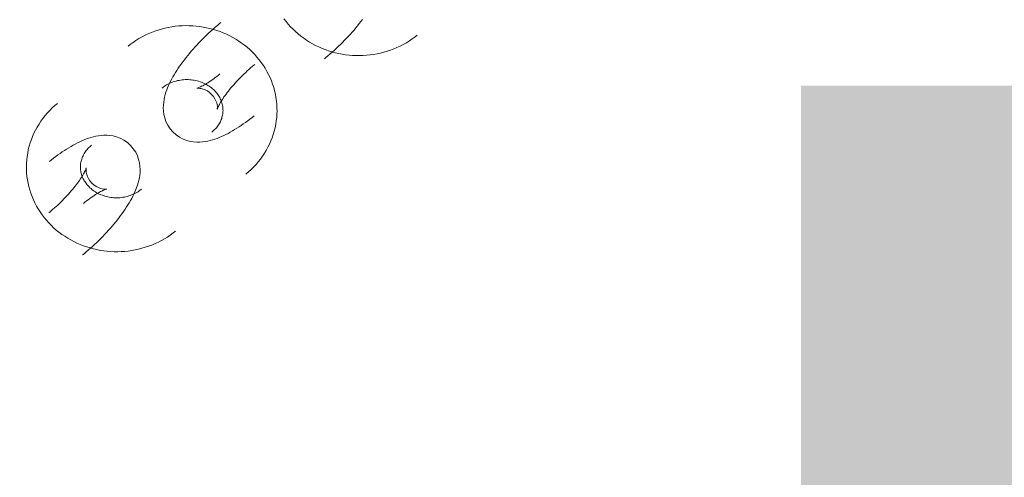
# Model space of a CAD drawing. Header units: millimetres. Extents: x -188930 to 271134, y -158090 to 283816.
# Tile 427 of 610: x 51758 to 51868, y 63110 to 63161. Entities that reach past the tile are written whole.
import ezdxf

# ---------------------------------------------------------------- set-up
doc = ezdxf.new("R2010")
doc.units = ezdxf.units.MM
for name, color, linetype, lineweight in [('25_2021_Modlnica_staw_dz223_mdcp_19042022_dwg-1', 7, 'Continuous', 9), ('A-DETL-2', 5, 'Continuous', 25), ('I-FURN', 30, 'Continuous', 9), ('PZT_UTWARDZENIA', 5, 'Continuous', 9), ('WWRPP_801', 7, 'Continuous', 9)]:
    doc.layers.add(name, color=color, linetype=linetype, lineweight=lineweight)
doc.styles.add('Arial_10', font='arial.ttf', dxfattribs={"width": 0.9, "height": 750})

# ---------------------------------------------------------------- blocks, each defined once
blk = doc.blocks.new('25_2021_Modlnica_staw_dz223_mdcp_19042022_dwg-1821906-PZT-dwg')
at = {"layer": 'WWRPP_801', "insert": (-7398803.59, 2244415.95), "char_height": 750, "width": 2809.7244, "attachment_point": 1, "rotation": 333.5406, "line_spacing_factor": 0.941778, "style": 'Arial_10'}
blk.add_mtext('262.3', dxfattribs=at)
blk = doc.blocks.new('LARSLAJ_hamak - LARSLAJ_hamak-V31-PZT-dwg')
at = {"layer": 'I-FURN', "flags": 128}
for points in [[(-567.7, 121.13), (-568.09, 121.09), (-568.47, 121.03), (-568.85, 120.96), (-569.23, 120.86), (-569.6, 120.76), (-569.96, 120.63), (-570.32, 120.49), (-570.68, 120.34), (-571.03, 120.16), (-571.37, 119.98), (-571.7, 119.78), (-572.02, 119.57), (-572.33, 119.34), (-572.64, 119.1), (-572.93, 118.85), (-573.21, 118.58), (-573.49, 118.31), (-573.75, 118.02), (-573.99, 117.72), (-574.23, 117.42), (-574.46, 117.1), (-574.67, 116.78), (-574.87, 116.44), (-575.05, 116.1), (-575.23, 115.75), (-575.39, 115.4), (-575.53, 115.04), (-575.66, 114.68), (-575.78, 114.31), (-575.89, 113.93), (-575.98, 113.55), (-576.05, 113.17), (-576.12, 112.79), (-576.16, 112.4), (-576.2, 112.01), (-576.22, 111.62), (-576.22, 111.23), (-576.21, 110.84), (-576.19, 110.46), (-576.15, 110.07), (-576.1, 109.68), (-576.04, 109.3), (-575.96, 108.92), (-575.86, 108.54), (-575.76, 108.16), (-575.64, 107.79), (-575.5, 107.43), (-575.35, 107.07), (-575.19, 106.72), (-575.02, 106.37), (-574.83, 106.03), (-574.63, 105.69), (-574.42, 105.37), (-574.19, 105.05), (-573.96, 104.74), (-573.71, 104.45), (-573.45, 104.16), (-573.23, 103.93)], [(-560.43, 118.42), (-560.71, 118.69), (-561, 118.94), (-561.3, 119.19), (-561.6, 119.42), (-561.92, 119.64), (-562.25, 119.85), (-562.59, 120.04), (-562.93, 120.22), (-563.28, 120.39), (-563.64, 120.54), (-564, 120.67), (-564.37, 120.79), (-564.74, 120.89), (-565.12, 120.98), (-565.5, 121.05), (-565.88, 121.11), (-566.27, 121.14), (-566.65, 121.16), (-567.04, 121.17), (-567.43, 121.15), (-567.7, 121.13)], [(-567.27, 114.5), (-567.3, 114.51), (-567.35, 114.52), (-567.41, 114.54), (-567.5, 114.57), (-567.59, 114.6), (-567.7, 114.64), (-567.82, 114.68), (-567.94, 114.74), (-568.08, 114.8), (-568.23, 114.87), (-568.38, 114.94), (-568.54, 115.03), (-568.7, 115.12), (-568.87, 115.21), (-569.04, 115.31), (-569.22, 115.42), (-569.4, 115.53), (-569.59, 115.65), (-569.77, 115.78), (-569.96, 115.9), (-570.15, 116.04), (-570.34, 116.18), (-570.54, 116.32), (-570.73, 116.46), (-570.92, 116.61), (-571.11, 116.76), (-571.3, 116.92), (-571.48, 117.07), (-571.67, 117.23), (-571.85, 117.39), (-572.03, 117.55), (-572.2, 117.72), (-572.38, 117.88), (-572.54, 118.04), (-572.64, 118.14)], [(-564.24, 109.87), (-563.96, 110.25), (-563.74, 110.67), (-563.57, 111.09), (-563.46, 111.5), (-563.4, 111.89), (-563.38, 112.26), (-563.39, 112.61), (-563.42, 112.94), (-563.48, 113.24), (-563.54, 113.53), (-563.62, 113.81), (-563.71, 114.07), (-563.81, 114.33), (-563.92, 114.58), (-564.04, 114.82), (-564.16, 115.06), (-564.29, 115.29), (-564.43, 115.52), (-564.57, 115.75), (-564.72, 115.98), (-564.87, 116.21), (-565.04, 116.43), (-565.2, 116.66), (-565.38, 116.88), (-565.56, 117.11), (-565.74, 117.33), (-565.93, 117.55), (-566.13, 117.78), (-566.33, 118), (-566.54, 118.22), (-566.75, 118.44), (-566.95, 118.64)], [(-568.98, 108.17), (-569.09, 108.28), (-569.19, 108.39), (-569.29, 108.51), (-569.38, 108.64), (-569.47, 108.77), (-569.56, 108.9), (-569.64, 109.04), (-569.72, 109.18), (-569.79, 109.33), (-569.86, 109.48), (-569.92, 109.63), (-569.98, 109.79), (-570.03, 109.95), (-570.07, 110.11), (-570.11, 110.28), (-570.15, 110.45), (-570.17, 110.61), (-570.2, 110.78), (-570.21, 110.95), (-570.22, 111.12), (-570.22, 111.29), (-570.22, 111.46), (-570.21, 111.63), (-570.19, 111.8), (-570.17, 111.97), (-570.14, 112.13), (-570.11, 112.29), (-570.07, 112.45), (-570.03, 112.61), (-569.98, 112.77), (-569.92, 112.92), (-569.86, 113.07), (-569.79, 113.21), (-569.72, 113.35), (-569.65, 113.49), (-569.57, 113.62), (-569.48, 113.74), (-569.4, 113.87), (-569.3, 113.98), (-569.21, 114.09), (-569.11, 114.2), (-569.01, 114.3), (-568.91, 114.39), (-568.8, 114.48), (-568.69, 114.57), (-568.58, 114.65), (-568.47, 114.72), (-568.36, 114.79), (-568.24, 114.85), (-568.12, 114.91), (-568.01, 114.96), (-567.89, 115), (-567.77, 115.04), (-567.65, 115.08), (-567.52, 115.11), (-567.4, 115.13), (-567.28, 115.15), (-567.18, 115.16)], [(-567.18, 115.16), (-567.05, 115.17), (-566.93, 115.17), (-566.81, 115.17), (-566.68, 115.16), (-566.56, 115.14), (-566.43, 115.12), (-566.31, 115.1), (-566.18, 115.07), (-566.06, 115.03), (-565.93, 114.99), (-565.81, 114.94), (-565.68, 114.89), (-565.56, 114.83), (-565.44, 114.77), (-565.32, 114.69), (-565.2, 114.62), (-565.09, 114.54), (-564.97, 114.45), (-564.86, 114.35), (-564.75, 114.25), (-564.67, 114.18)], [(-564.24, 109.87), (-564.58, 109.52), (-564.94, 109.22), (-565.33, 108.99), (-565.71, 108.81), (-566.09, 108.68), (-566.45, 108.59), (-566.79, 108.54), (-567.12, 108.51), (-567.43, 108.51), (-567.73, 108.52), (-568.01, 108.55), (-568.29, 108.59), (-568.56, 108.65), (-568.82, 108.71), (-569.08, 108.78), (-569.34, 108.86), (-569.59, 108.94), (-569.84, 109.03), (-570.09, 109.13), (-570.35, 109.24), (-570.6, 109.35), (-570.85, 109.47), (-571.1, 109.6), (-571.35, 109.73), (-571.6, 109.86), (-571.86, 110.01), (-572.11, 110.16), (-572.37, 110.31), (-572.62, 110.47), (-572.87, 110.63), (-573.13, 110.8), (-573.38, 110.97), (-573.64, 111.15), (-573.89, 111.33), (-574.14, 111.52), (-574.39, 111.71), (-574.64, 111.9), (-574.88, 112.1), (-575.13, 112.3), (-575.37, 112.5), (-575.61, 112.71), (-575.85, 112.92), (-576.08, 113.13), (-576.31, 113.34), (-576.54, 113.56), (-576.76, 113.77), (-576.89, 113.91)], [(-569.35, 112.01), (-569.36, 112.04), (-569.38, 112.09), (-569.41, 112.15), (-569.45, 112.23), (-569.5, 112.31), (-569.56, 112.41), (-569.62, 112.52), (-569.7, 112.64), (-569.78, 112.76), (-569.88, 112.89), (-569.98, 113.03), (-570.09, 113.17), (-570.21, 113.31), (-570.33, 113.46), (-570.46, 113.62), (-570.6, 113.77), (-570.74, 113.93), (-570.89, 114.09), (-571.05, 114.25), (-571.2, 114.41)], [(-568.85, 113.71), (-568.64, 113.94), (-568.4, 114.12), (-568.17, 114.27), (-567.95, 114.37), (-567.76, 114.44), (-567.6, 114.48), (-567.47, 114.5), (-567.37, 114.51), (-567.3, 114.51), (-567.27, 114.5), (-567.25, 114.5)], [(-568.85, 113.71), (-569.03, 113.46), (-569.18, 113.2), (-569.28, 112.94), (-569.34, 112.71), (-569.37, 112.51), (-569.38, 112.34), (-569.38, 112.21), (-569.37, 112.11), (-569.36, 112.05), (-569.35, 112.01), (-569.34, 112)], [(-558.82, 94.07), (-558.44, 94.11), (-558.06, 94.17), (-557.68, 94.24), (-557.3, 94.34), (-556.93, 94.45), (-556.56, 94.57), (-556.2, 94.71), (-555.85, 94.87), (-555.5, 95.04), (-555.16, 95.22), (-554.83, 95.42), (-554.51, 95.64), (-554.19, 95.86), (-553.89, 96.1), (-553.6, 96.36), (-553.31, 96.62), (-553.04, 96.9), (-552.78, 97.18), (-552.53, 97.48), (-552.3, 97.79), (-552.07, 98.1), (-551.86, 98.43), (-551.66, 98.76), (-551.47, 99.1), (-551.3, 99.45), (-551.14, 99.8), (-550.99, 100.16), (-550.86, 100.53), (-550.74, 100.9), (-550.64, 101.27), (-550.55, 101.65), (-550.47, 102.03), (-550.41, 102.42), (-550.36, 102.8), (-550.33, 103.19), (-550.31, 103.58), (-550.3, 103.97), (-550.31, 104.36), (-550.34, 104.75), (-550.37, 105.13), (-550.42, 105.52), (-550.49, 105.9), (-550.57, 106.29), (-550.66, 106.66), (-550.77, 107.04), (-550.89, 107.41), (-551.03, 107.77), (-551.17, 108.13), (-551.33, 108.49), (-551.51, 108.83), (-551.7, 109.17), (-551.9, 109.51), (-552.11, 109.83), (-552.33, 110.15), (-552.57, 110.46), (-552.82, 110.76), (-553.08, 111.04), (-553.3, 111.27)], [(-562.28, 105.34), (-561.95, 105.68), (-561.58, 105.98), (-561.2, 106.22), (-560.82, 106.4), (-560.44, 106.53), (-560.08, 106.61), (-559.73, 106.67), (-559.41, 106.69), (-559.1, 106.69), (-558.8, 106.68), (-558.51, 106.65), (-558.24, 106.61), (-557.97, 106.56), (-557.7, 106.49), (-557.45, 106.42), (-557.19, 106.35), (-556.94, 106.26), (-556.68, 106.17), (-556.43, 106.07), (-556.18, 105.96), (-555.93, 105.85), (-555.68, 105.73), (-555.43, 105.61), (-555.17, 105.47), (-554.92, 105.34), (-554.67, 105.19), (-554.42, 105.05), (-554.16, 104.89), (-553.91, 104.73), (-553.65, 104.57), (-553.4, 104.4), (-553.14, 104.23), (-552.89, 104.05), (-552.64, 103.87), (-552.39, 103.68), (-552.14, 103.49), (-551.89, 103.3), (-551.64, 103.1), (-551.4, 102.9), (-551.16, 102.7), (-550.92, 102.49), (-550.68, 102.28), (-550.45, 102.07), (-550.22, 101.86), (-549.99, 101.64), (-549.77, 101.43), (-549.64, 101.3)], [(-557.54, 107.03), (-557.44, 106.93), (-557.34, 106.81), (-557.24, 106.69), (-557.14, 106.57), (-557.05, 106.44), (-556.97, 106.3), (-556.89, 106.16), (-556.81, 106.02), (-556.74, 105.87), (-556.67, 105.72), (-556.61, 105.57), (-556.55, 105.41), (-556.5, 105.25), (-556.45, 105.09), (-556.41, 104.92), (-556.38, 104.76), (-556.35, 104.59), (-556.33, 104.42), (-556.32, 104.25), (-556.31, 104.08), (-556.3, 103.91), (-556.31, 103.74), (-556.32, 103.57), (-556.33, 103.4), (-556.35, 103.24), (-556.38, 103.07), (-556.42, 102.91), (-556.46, 102.75), (-556.5, 102.59), (-556.55, 102.43), (-556.61, 102.28), (-556.67, 102.14), (-556.73, 101.99), (-556.81, 101.85), (-556.88, 101.72), (-556.96, 101.58), (-557.04, 101.46), (-557.13, 101.34), (-557.22, 101.22), (-557.32, 101.11), (-557.42, 101), (-557.52, 100.9), (-557.62, 100.81), (-557.73, 100.72), (-557.83, 100.63), (-557.94, 100.55), (-558.06, 100.48), (-558.17, 100.41), (-558.29, 100.35), (-558.4, 100.3), (-558.52, 100.25), (-558.64, 100.2), (-558.76, 100.16), (-558.88, 100.13), (-559, 100.1), (-559.12, 100.07), (-559.25, 100.06), (-559.35, 100.04)], [(-562.28, 105.34), (-562.57, 104.95), (-562.79, 104.53), (-562.95, 104.12), (-563.06, 103.7), (-563.12, 103.31), (-563.15, 102.94), (-563.14, 102.59), (-563.1, 102.26), (-563.05, 101.96), (-562.98, 101.67), (-562.9, 101.39), (-562.81, 101.13), (-562.71, 100.87), (-562.61, 100.62), (-562.49, 100.38), (-562.37, 100.15), (-562.24, 99.91), (-562.1, 99.68), (-561.96, 99.45), (-561.81, 99.22), (-561.65, 98.99), (-561.49, 98.77), (-561.32, 98.54), (-561.15, 98.32), (-560.97, 98.09), (-560.78, 97.87), (-560.59, 97.65), (-560.4, 97.42), (-560.19, 97.2), (-559.99, 96.98), (-559.78, 96.76), (-559.58, 96.56)], [(-557.68, 101.49), (-557.49, 101.74), (-557.35, 102), (-557.25, 102.26), (-557.19, 102.49), (-557.16, 102.69), (-557.15, 102.86), (-557.15, 102.99), (-557.16, 103.09), (-557.17, 103.15), (-557.18, 103.19), (-557.18, 103.2)], [(-557.18, 103.19), (-557.17, 103.16), (-557.15, 103.11), (-557.12, 103.05), (-557.08, 102.98), (-557.03, 102.89), (-556.97, 102.79), (-556.9, 102.68), (-556.83, 102.57), (-556.74, 102.44), (-556.65, 102.31), (-556.55, 102.18), (-556.44, 102.03), (-556.32, 101.89), (-556.2, 101.74), (-556.07, 101.59), (-555.93, 101.43), (-555.78, 101.27), (-555.64, 101.11), (-555.48, 100.95), (-555.33, 100.8)], [(-559.35, 100.04), (-559.47, 100.04), (-559.6, 100.03), (-559.72, 100.04), (-559.85, 100.04), (-559.97, 100.06), (-560.1, 100.08), (-560.22, 100.1), (-560.35, 100.13), (-560.47, 100.17), (-560.6, 100.21), (-560.72, 100.26), (-560.84, 100.31), (-560.96, 100.37), (-561.09, 100.44), (-561.21, 100.51), (-561.32, 100.58), (-561.44, 100.67), (-561.55, 100.76), (-561.67, 100.85), (-561.78, 100.95), (-561.85, 101.02)], [(-557.68, 101.49), (-557.89, 101.26), (-558.12, 101.08), (-558.36, 100.93), (-558.57, 100.83), (-558.77, 100.76), (-558.93, 100.72), (-559.06, 100.7), (-559.16, 100.7), (-559.22, 100.7), (-559.26, 100.7), (-559.27, 100.7)], [(-559.26, 100.7), (-559.23, 100.69), (-559.18, 100.68), (-559.11, 100.66), (-559.03, 100.64), (-558.94, 100.6), (-558.83, 100.56), (-558.71, 100.52), (-558.58, 100.46), (-558.45, 100.4), (-558.3, 100.33), (-558.15, 100.26), (-557.99, 100.18), (-557.83, 100.09), (-557.66, 99.99), (-557.48, 99.89), (-557.3, 99.78), (-557.12, 99.67), (-556.94, 99.55), (-556.75, 99.43), (-556.56, 99.3), (-556.37, 99.16), (-556.18, 99.03), (-555.99, 98.88), (-555.8, 98.74), (-555.61, 98.59), (-555.42, 98.44), (-555.23, 98.28), (-555.04, 98.13), (-554.86, 97.97), (-554.68, 97.81), (-554.5, 97.65), (-554.32, 97.48), (-554.15, 97.32), (-553.98, 97.16), (-553.88, 97.06)], [(-566.1, 96.79), (-565.82, 96.52), (-565.53, 96.26), (-565.23, 96.01), (-564.92, 95.78), (-564.6, 95.56), (-564.28, 95.35), (-563.94, 95.16), (-563.6, 94.98), (-563.25, 94.82), (-562.89, 94.67), (-562.53, 94.53), (-562.16, 94.41), (-561.79, 94.31), (-561.41, 94.22), (-561.03, 94.15), (-560.65, 94.1), (-560.26, 94.06), (-559.88, 94.04), (-559.49, 94.03), (-559.1, 94.05), (-558.82, 94.07)], [(-548.49, 94.36), (-548.77, 94.09), (-549.04, 93.82), (-549.3, 93.53), (-549.55, 93.23), (-549.79, 92.93), (-550.01, 92.61), (-550.22, 92.28), (-550.42, 91.95), (-550.61, 91.61), (-550.78, 91.26), (-550.94, 90.91), (-551.09, 90.55), (-551.22, 90.18), (-551.34, 89.81), (-551.44, 89.44), (-551.53, 89.06), (-551.61, 88.68), (-551.67, 88.3), (-551.72, 87.91), (-551.75, 87.52), (-551.77, 87.13), (-551.78, 86.74), (-551.77, 86.35), (-551.75, 85.96), (-551.71, 85.58), (-551.66, 85.19), (-551.59, 84.81), (-551.51, 84.43), (-551.42, 84.05), (-551.31, 83.67), (-551.19, 83.3), (-551.06, 82.94), (-550.91, 82.58), (-550.75, 82.22), (-550.57, 81.88), (-550.39, 81.54), (-550.19, 81.2), (-549.97, 80.88), (-549.75, 80.56), (-549.51, 80.25), (-549.27, 79.95), (-549.01, 79.67), (-548.78, 79.44)], [(-547.67, 85.66), (-547.92, 85.82), (-548.17, 85.98), (-548.43, 86.14), (-548.68, 86.31), (-548.94, 86.48), (-549.19, 86.66), (-549.44, 86.84), (-549.69, 87.03), (-549.94, 87.22), (-550.19, 87.41), (-550.44, 87.61), (-550.68, 87.81), (-550.92, 88.01), (-551.16, 88.22), (-551.4, 88.43), (-551.63, 88.64), (-551.86, 88.85), (-552.09, 89.07), (-552.31, 89.28), (-552.45, 89.41)]]:
    blk.add_lwpolyline(points, dxfattribs=at)

msp = doc.modelspace()

# ---------------------------------------------------------------- linework, layer by layer
at = {"layer": 'A-DETL-2'}
msp.add_arc((52163.76, 62775.62), 2569.54, 89.99061, 173.61434, dxfattribs=at)
at = {"layer": 'PZT_UTWARDZENIA'}
for centre, radius, start, end in [((59552.72, 60792.38), 12000, 159.94686, 262.671126), ((59552.72, 60792.38), 12000, 159.94686, 262.671126), ((59275.43, 60624.14), 10000, 158.651807, 263.428328), ((59275.43, 60624.14), 10000, 158.651807, 263.428328)]:
    msp.add_arc(centre, radius, start, end, dxfattribs=at)

# ---------------------------------------------------------------- block references
at = {"layer": '25_2021_Modlnica_staw_dz223_mdcp_19042022_dwg-1', "rotation": 26.45942550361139}
msp.add_blockref('25_2021_Modlnica_staw_dz223_mdcp_19042022_dwg-1821906-PZT-dwg', (7673628.94, 1350807.05), dxfattribs=at)
at = {"layer": 'I-FURN', "rotation": 84.12020358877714}
msp.add_blockref('LARSLAJ_hamak - LARSLAJ_hamak-V31-PZT-dwg', (51937.56, 63697.11), dxfattribs=at)

doc.saveas('drawing.dxf')
